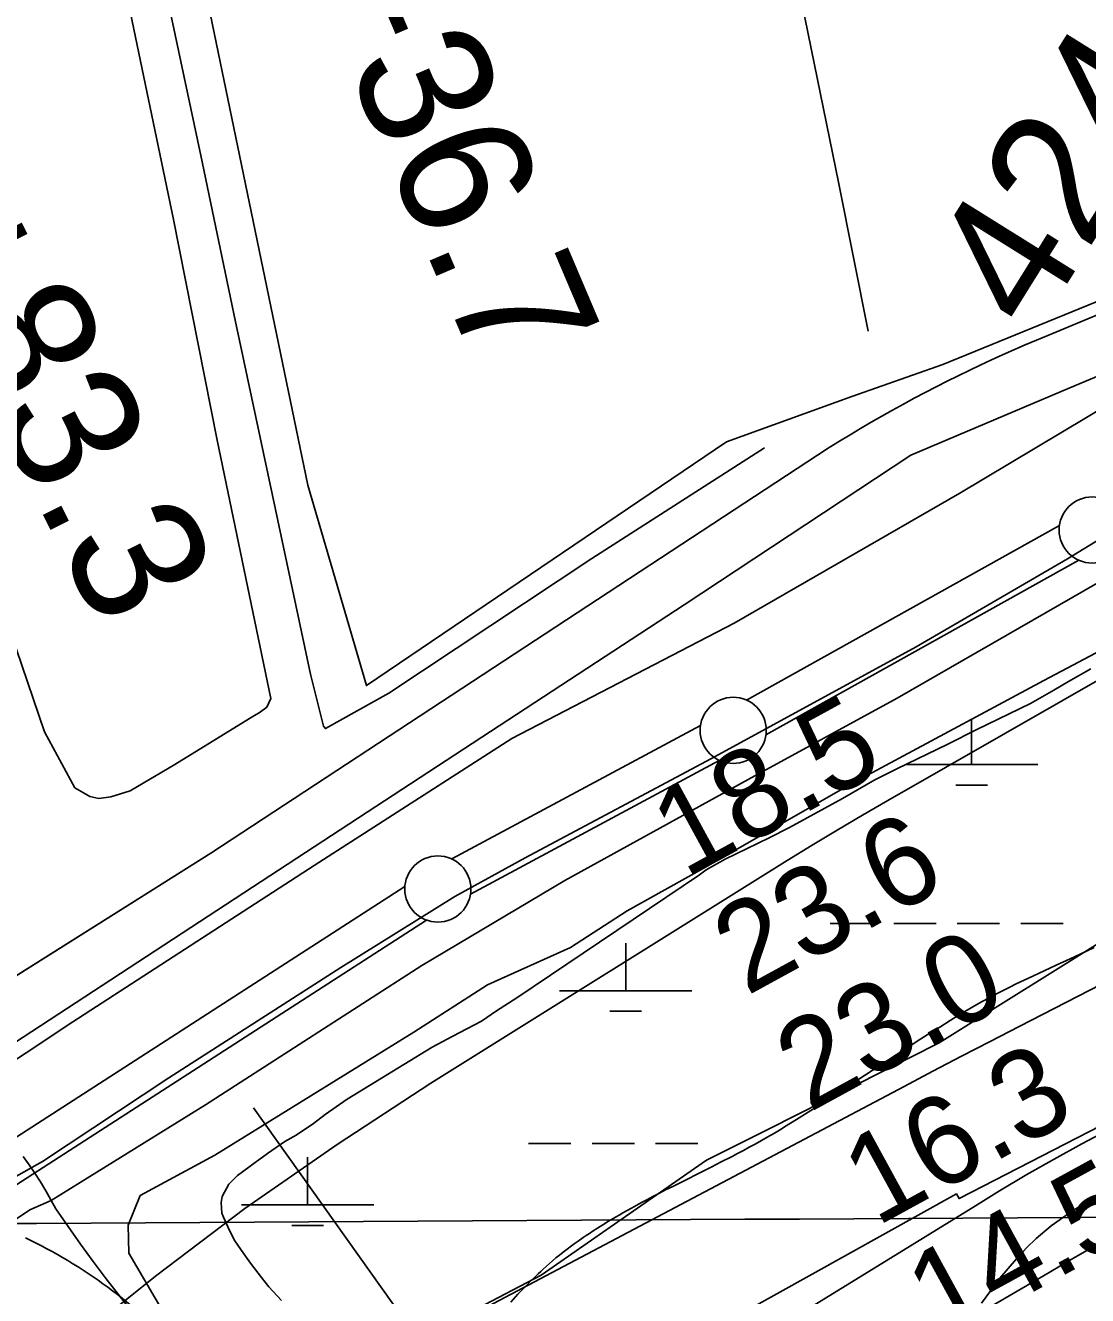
# Model space of a CAD drawing. Extents: x 3477039 to 3515015, y 546746 to 572297.
# Drawn here: x 3489268 to 3490071, y 564220 to 565180 of the extents above; entities that cross this region are included whole.
import ezdxf

# ---------------------------------------------------------------- set-up
doc = ezdxf.new("R2010")
doc.units = 0
for name, color, linetype in [('V-FLOD-BASE', 7, 'Continuous'), ('V-GRID-MAJR', 7, 'Continuous'), ('V-LEVE-TOET', 7, 'Continuous'), ('V-RIVR-RANG', 7, 'Continuous'), ('V-ROAD-CNTR', 7, 'Continuous'), ('V-RRAP-RVMT', 7, 'Continuous'), ('V-SITE-OTLN', 7, 'Continuous'), ('V-SITE-VEGE', 7, 'Continuous'), ('V-SURV-IDEN', 7, 'Continuous'), ('V-SURV-LINE', 7, 'Continuous'), ('V-TOPO-DPTH', 7, 'Continuous'), ('V-TOPO-MINR', 7, 'Continuous'), ('V-TOPO-SHOR', 7, 'Continuous'), ('V-UTIL-LINE', 7, 'Continuous'), ('V-WETL-SWMP', 7, 'Continuous')]:
    doc.layers.add(name, color=color, linetype=linetype)

msp = doc.modelspace()

# ---------------------------------------------------------------- linework, layer by layer
at = {"layer": 'V-FLOD-BASE'}
msp.add_lwpolyline([(3490349.72, 564934.62), (3490243.09, 564888.42), (3490214.81, 564876.45), (3490159.88, 564840.77), (3490055.39, 564776.96), (3489940.89, 564710.33), (3489786.33, 564626.02), (3489645.37, 564550.93), (3489592.27, 564521.67), (3489506.07, 564468.19), (3489376.13, 564384.76), (3489280.43, 564321.43), (3489220.84, 564288.14), (3489049.48, 564170.62), (3488869.92, 564054.37), (3488692.76, 563942.2), (3488565.15, 563856.39), (3488398.07, 563754.06), (3488328.37, 563709.18)], dxfattribs=at)
at = {"layer": 'V-GRID-MAJR'}
msp.add_spline([(3481202.02, 564229.25), (3486474.82, 564258.78), (3491747.62, 564289.07), (3497020.42, 564320.13), (3502293.21, 564351.96), (3507565.99, 564384.55), (3512838.77, 564417.92)], degree=3, dxfattribs=at)
at = {"layer": 'V-LEVE-TOET'}
for points in [[(3488987.83, 564225.47), (3489006.87, 564238.41), (3489162.14, 564333.26), (3489303.33, 564427.11), (3489485.84, 564545.08), (3489635.26, 564641.18), (3489803.33, 564728.26), (3489973.88, 564826.45), (3490127.94, 564918.39), (3490282.97, 564992.73), (3490383.11, 565035.49)], [(3489287.19, 564292.04), (3489316.29, 564310.22), (3489403.67, 564364.27), (3489567.27, 564469.57), (3489675.29, 564533.93), (3489813.93, 564610.22), (3489926.6, 564671.59), (3490059.38, 564747.96), (3490141.4, 564795.04), (3490179.23, 564821.55), (3490211.74, 564844.6), (3490246.52, 564861.77), (3490344.85, 564899.28)], [(3488430.97, 563741.71), (3488574.46, 563830.84), (3488661.85, 563886.07), (3488823.68, 563990.22), (3488950.06, 564070.77), (3489103.66, 564173.26), (3489270.86, 564284.97), (3489287.19, 564292.04)]]:
    msp.add_lwpolyline(points, dxfattribs=at)
at = {"layer": 'V-ROAD-CNTR'}
for points in [[(3490529.31, 565147.85), (3490442.57, 565113.06), (3490040.49, 564945.62)], [(3490529.31, 565147.85), (3490442.57, 565113.06), (3490040.49, 564945.62)], [(3490040.49, 564945.62), (3490031.9, 564942.06), (3490023.33, 564938.44), (3490014.8, 564934.74), (3490006.3, 564930.96), (3489997.83, 564927.11), (3489989.4, 564923.19), (3489981, 564919.2), (3489972.64, 564915.14), (3489964.3, 564911), (3489956.01, 564906.79), (3489947.75, 564902.51), (3489939.53, 564898.16), (3489931.35, 564893.74), (3489923.2, 564889.25), (3489915.1, 564884.69), (3489907.03, 564880.06), (3489899.01, 564875.36), (3489891.02, 564870.59), (3489883.08, 564865.75), (3489875.17, 564860.85), (3489874.49, 564860.42)], [(3490040.49, 564945.62), (3490031.9, 564942.06), (3490023.33, 564938.44), (3490014.8, 564934.74), (3490006.3, 564930.96), (3489997.83, 564927.11), (3489989.4, 564923.19), (3489981, 564919.2), (3489972.63, 564915.13), (3489964.3, 564911), (3489956.01, 564906.79), (3489947.75, 564902.51), (3489939.53, 564898.16), (3489931.35, 564893.74), (3489923.2, 564889.25), (3489915.1, 564884.69), (3489907.03, 564880.06), (3489899.01, 564875.36), (3489891.02, 564870.59), (3489883.08, 564865.75), (3489875.17, 564860.85), (3489874.5, 564860.42)], [(3489874.5, 564860.42), (3489407.69, 564554.58), (3489070.75, 564342.56)], [(3489874.5, 564860.42), (3489407.69, 564554.58), (3489234.64, 564445.69)], [(3490075.65, 564483.13), (3490069.27, 564480.16), (3490057.28, 564474.65), (3490046.79, 564469.85), (3490037.63, 564465.63), (3490029.64, 564461.9), (3490022.67, 564458.6), (3490016.59, 564455.66), (3490011.3, 564453.05), (3490006.69, 564450.73), (3490002.68, 564448.67), (3489999.18, 564446.84), (3489996.12, 564445.22), (3489990.81, 564442.33), (3489986.85, 564440.12), (3489983.89, 564438.44), (3489979.48, 564435.87), (3489975.1, 564433.24), (3489966.66, 564428.05), (3489958.77, 564423.13), (3489951.4, 564418.48), (3489944.5, 564414.09), (3489938.05, 564409.95), (3489925.98, 564402.14), (3489883.83, 564374.63)], [(3489883.83, 564374.63), (3489873.28, 564367.79), (3489865.35, 564362.69), (3489859.39, 564358.88), (3489850.43, 564353.22), (3489841.44, 564347.61), (3489838.88, 564346.04), (3489833.82, 564343), (3489828.88, 564340.12), (3489824.06, 564337.37), (3489819.36, 564334.75), (3489814.79, 564332.25), (3489810.34, 564329.86), (3489806.02, 564327.57), (3489801.81, 564325.38), (3489793.64, 564321.17), (3489785.94, 564317.28), (3489757.01, 564302.77), (3489751.6, 564300.03), (3489746.54, 564297.43), (3489741.81, 564294.98), (3489737.39, 564292.65), (3489733.26, 564290.45), (3489729.4, 564288.37), (3489725.8, 564286.39), (3489722.43, 564284.51), (3489719.29, 564282.74), (3489716.35, 564281.05), (3489713.61, 564279.46), (3489708.5, 564276.42), (3489704.06, 564273.71), (3489700.2, 564271.29), (3489696.85, 564269.14), (3489693.93, 564267.22), (3489691.39, 564265.53), (3489689.18, 564264.03), (3489685.34, 564261.36), (3489682.48, 564259.32), (3489680.35, 564257.77), (3489677.17, 564255.41), (3489674.02, 564253), (3489671.29, 564250.84), (3489668.67, 564248.71), (3489666.18, 564246.61), (3489663.79, 564244.54), (3489661.5, 564242.51), (3489659.31, 564240.51), (3489657.21, 564238.56), (3489655.19, 564236.65), (3489653.26, 564234.78), (3489649.54, 564231.12), (3489646.11, 564227.63), (3489642.92, 564224.34), (3489639.96, 564221.22), (3489634.45, 564215.32)], [(3489265.87, 564325.34), (3489270.35, 564319.07), (3489274.68, 564312.66), (3489278.88, 564306.12), (3489282.94, 564299.45), (3489286.85, 564292.67), (3489287.19, 564292.04), (3489290.6, 564285.78), (3489299.86, 564272.36), (3489309.3, 564259.07), (3489318.93, 564245.92), (3489328.74, 564232.9), (3489338.74, 564220.03), (3489348.91, 564207.29), (3489359.26, 564194.7), (3489366.65, 564185.32), (3489374.21, 564176.07), (3489381.93, 564166.96), (3489389.81, 564157.99), (3489397.86, 564149.15), (3489406.06, 564140.47), (3489414.42, 564131.93), (3489422.92, 564123.54), (3489431.58, 564115.31)]]:
    msp.add_lwpolyline(points, dxfattribs=at)
msp.add_arc((3489105.79, 563923.58), 376.79, 42.43738, 64.57128, dxfattribs=at)
at = {"layer": 'V-RRAP-RVMT'}
msp.add_lwpolyline([(3490107.24, 564362.41), (3489973.36, 564293.56), (3489971.42, 564297.11), (3489699.77, 564145.98)], dxfattribs=at)
at = {"layer": 'V-SITE-OTLN'}
msp.add_lwpolyline([(3490786.96, 565262.69), (3490573.06, 565175), (3490356.21, 565086.15), (3490211.23, 565025.55), (3489961.13, 564923.55), (3489892.43, 564899.59), (3489797.65, 564865.34), (3489525.33, 564681.03), (3489481.14, 564832.54), (3489403.06, 565209.76)], dxfattribs=at)
at = {"layer": 'V-SITE-VEGE'}
for points in [[(3489343.21, 565207.51), (3489379.25, 565034.42), (3489412.54, 564866.55), (3489453.02, 564671.3), (3489450.12, 564664.75), (3489444.43, 564660.59), (3489440.17, 564658.28), (3489380.45, 564621.36), (3489346.81, 564601.53), (3489332.17, 564597), (3489323.22, 564595.7), (3489316.18, 564597.19), (3489304.97, 564603.91), (3489281.95, 564646.06), (3489252.41, 564733.44)], [(3489416.35, 564295.19), (3489421.47, 564304.4), (3489428.04, 564311), (3489441.33, 564320.87), (3489450.69, 564327.62), (3489463.78, 564336.56), (3489472.37, 564341.47), (3489485.27, 564350.22), (3489494.26, 564356.98), (3489510.91, 564368.66), (3489575.19, 564407.8), (3489590.69, 564416.15), (3489612.34, 564427.58), (3489623.75, 564435.43), (3489639.08, 564445.08), (3489777.09, 564538.08), (3489782.33, 564541.92), (3489796.71, 564549.91), (3489829.92, 564566.04), (3489845.23, 564573.83), (3489885.19, 564595.81), (3489909.84, 564609.81), (3489926.26, 564618.15), (3489964.89, 564636.81), (3489986.91, 564647.87), (3490027.4, 564667.62), (3490045.14, 564677.61), (3490056.17, 564684.16), (3490072.98, 564693.8)], [(3489461.07, 564216.56), (3489451.73, 564226.87), (3489446.06, 564233.98), (3489437.85, 564244.84), (3489432.73, 564251.77), (3489425.98, 564261.68), (3489422.17, 564268.96), (3489417.47, 564279.4), (3489416.21, 564282.57), (3489415.56, 564290.56), (3489416.35, 564295.19)], [(3490071.23, 564291.96), (3490062.45, 564286.32), (3490054.22, 564280.84), (3490043, 564272.82), (3490031.75, 564263.48), (3490024.44, 564256.33), (3490016.73, 564248.08), (3490004.31, 564233.38), (3490000.92, 564228.96), (3489990.36, 564214.43)]]:
    msp.add_lwpolyline(points, dxfattribs=at)
at = {"layer": 'V-SURV-LINE'}
for points in [[(3489812.82, 564670.08), (3490049.32, 564802.01)], [(3490063.92, 564775.81), (3489827.43, 564643.87)], [(3489589.91, 564550.08), (3489777.98, 564651.01)], [(3489792.15, 564624.57), (3489604.08, 564523.63)], [(3488692.64, 563973.67), (3489554.46, 564529.18)], [(3489570.71, 564503.96), (3488708.89, 563948.45)]]:
    msp.add_lwpolyline(points, dxfattribs=at)
for centre in [(3490074.07, 564798.64), (3489802.68, 564647.24), (3489579.39, 564527.4)]:
    msp.add_circle(centre, 25, dxfattribs=at)
at = {"layer": 'V-TOPO-DPTH'}
msp.add_lwpolyline([(3490081.64, 564261.18), (3490070.54, 564254.66), (3490059.45, 564248.14), (3490048.34, 564241.64), (3490037.23, 564235.14), (3489311.1, 563812.44), (3489231, 563766.58), (3489143.7, 563716.76), (3489107.16, 563695.97), (3489070.59, 563675.24), (3489033.97, 563654.6), (3488997.31, 563634.02), (3488687.95, 563460.85), (3488580.74, 563400.73), (3488473.59, 563340.49)], dxfattribs=at)
at = {"layer": 'V-TOPO-MINR'}
for points in [[(3491044.19, 564849.29), (3490066.31, 564334.79), (3490045.31, 564323.4), (3490024.52, 564311.68), (3490004.02, 564299.45), (3489983.71, 564286.87), (3489083.37, 563733.26), (3489065.87, 563722.92), (3489048.3, 563712.68), (3489030.64, 563702.62), (3489012.91, 563692.68), (3488751.99, 563548), (3488629.93, 563479.9), (3488508.11, 563411.39), (3488386.64, 563342.25)], [(3489299.77, 564181.72), (3489365.95, 564234.81), (3489433.52, 564285.99), (3489503.16, 564334.31), (3489574.19, 564380.72), (3489843.58, 564548.86), (3489862.41, 564560.46), (3489881.33, 564571.91), (3489900.38, 564583.14), (3489919.52, 564594.23), (3490317.32, 564821.59)], [(3490711.2, 564779.34), (3490018.78, 564423.51), (3489997.04, 564412.29), (3489975.33, 564401.03), (3489953.66, 564389.69), (3489932.01, 564378.31), (3489483.58, 564141.53)], [(3490081.64, 564261.18), (3490070.54, 564254.66), (3490059.45, 564248.14), (3490048.34, 564241.64), (3490037.23, 564235.14), (3489311.1, 563812.44), (3489231, 563766.58), (3489143.7, 563716.76), (3489107.16, 563695.97), (3489070.59, 563675.24), (3489033.97, 563654.6), (3488997.31, 563634.02), (3488687.95, 563460.85), (3488580.74, 563400.73), (3488473.59, 563340.49)]]:
    msp.add_lwpolyline(points, dxfattribs=at)
at = {"layer": 'V-TOPO-SHOR'}
for points in [[(3489826.24, 564860.6), (3489695.87, 564777), (3489542.24, 564675.33), (3489494.41, 564648.62), (3489493.02, 564650.52), (3489483.14, 564689.68), (3489454.18, 564825.98), (3489426.11, 564957.1), (3489400.3, 565081.6), (3489368.23, 565232.05), (3489345.43, 565332.53), (3489322.25, 565440.54), (3489304.12, 565537.66), (3489292.02, 565588.14), (3489286.12, 565606.09), (3489278.62, 565608.06), (3489211.98, 565582.51), (3489089.02, 565527.99), (3488999.47, 565474.96), (3488984.82, 565469.49), (3488980.59, 565469.07), (3488975.89, 565470.07), (3488971.22, 565472.47), (3488967.04, 565477.7)], [(3489904.67, 564948.91), (3489882.48, 565060.2), (3489852.25, 565208.28), (3489825.6, 565340.79), (3489824.33, 565352.09), (3489823.58, 565368.57)], [(3489218.99, 564384.97), (3489765.66, 564742.12), (3489936.95, 564855.1), (3490057.22, 564906.12), (3490596.6, 565132.08), (3490709.58, 565172.17)]]:
    msp.add_lwpolyline(points, dxfattribs=at)
at = {"layer": 'V-UTIL-LINE'}
msp.add_lwpolyline([(3489440.05, 564362.01), (3491200.06, 561889.44)], dxfattribs=at)
at = {"layer": 'V-WETL-SWMP'}
for p, q in [((3489982.9, 564621.36), (3489982.91, 564655.6)), ((3489932.9, 564621.36), (3490032.9, 564621.36)), ((3489970.9, 564605.93), (3489994.9, 564605.93)), ((3489876.05, 564501.3), (3489908.05, 564501.3)), ((3489924.05, 564501.3), (3489956.04, 564501.3)), ((3489972.04, 564501.3), (3490004.04, 564501.3)), ((3490020.04, 564501.3), (3490052.04, 564501.3)), ((3489721.45, 564450.57), (3489721.46, 564486.56)), ((3489671.45, 564450.57), (3489771.45, 564450.57)), ((3489709.45, 564435.14), (3489733.45, 564435.14)), ((3489648.03, 564335.15), (3489680.03, 564335.15)), ((3489696.03, 564335.15), (3489728.03, 564335.15)), ((3489744.03, 564335.15), (3489776.03, 564335.15)), ((3489480.97, 564288.73), (3489480.97, 564324.73)), ((3489430.97, 564288.73), (3489530.97, 564288.73)), ((3489468.97, 564273.3), (3489492.96, 564273.3))]:
    msp.add_line(p, q, dxfattribs=at)
msp.add_lwpolyline([(3490090.65, 564493.7), (3489958.44, 564411.09), (3489829.37, 564346.09), (3489782.6, 564322.51), (3489657.4, 564235.7), (3489544.29, 564176.4), (3489508.39, 564176.82), (3489468.78, 564161.4), (3489444.55, 564152.85), (3489422.2, 564154.29), (3489371.63, 564207.85), (3489345.66, 564252.3), (3489345.32, 564273.49), (3489354.41, 564295.75), (3489410.68, 564326.28), (3489561.26, 564419.28), (3489617.01, 564455.11), (3489679.72, 564483.22), (3489722.42, 564510.97), (3489781.66, 564543.82), (3489890.69, 564606.1), (3490037.57, 564685.02), (3490168.45, 564754.11)], dxfattribs=at)

# ---------------------------------------------------------------- texts
at = {"layer": 'V-RIVR-RANG'}
for s, rotation, p in [('18.5', 28.67833, (3489766.17, 564534.78)), ('23.6', 28.67833, (3489812.75, 564446.28)), ('23.0', 28.67833, (3489860.03, 564358.16)), ('16.3', 28.67833, (3489910.78, 564271.93)), ('14.5', 28.67833, (3489958.99, 564184.32)), ('4.0', 28.96156, (3490034.16, 564110.96))]:
    msp.add_text(s, height=67, rotation=rotation, dxfattribs=at).set_placement(p)
at = {"layer": 'V-SURV-IDEN'}
for s, rotation, p in [('4248+47.5', 58.05607, (3490030.67, 564945.34)), ('4245+36.7', 293.03859, (3489363.26, 565495.97)), ('4242+83.3', 296.40435, (3489042.24, 565290.68))]:
    msp.add_text(s, height=100, rotation=rotation, dxfattribs=at).set_placement(p)

doc.saveas('drawing.dxf')
